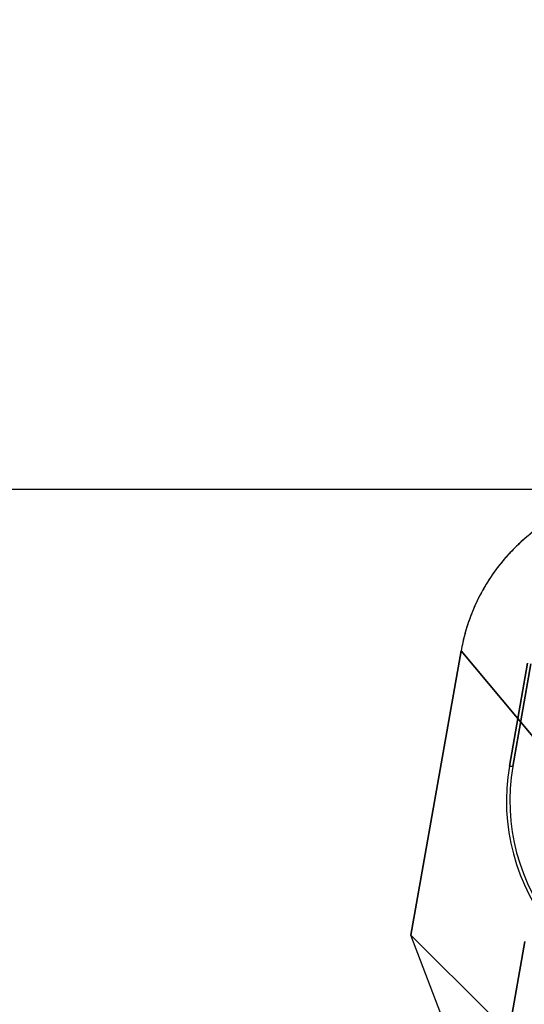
# Model space of a CAD drawing. Header units: millimetres. Extents: x 0 to 297, y 0 to 210.
# Tile 427 of 446: x 242.584 to 242.701, y 161.795 to 162.024. Entities that reach past the tile are written whole.
import ezdxf

# ---------------------------------------------------------------- set-up
doc = ezdxf.new("R2010")
doc.units = ezdxf.units.MM
doc.header["$LTSCALE"] = 16.335
doc.layers.get('0').update_dxf_attribs({"linetype": 'CONTINUOUS'})
for name, color, linetype in [('AXES_REF', 7, 'CONTINUOUS'), ('INTFCLR_1', 7, 'CONTINUOUS'), ('INTFCLR_144815', 7, 'CONTINUOUS'), ('INTFCLR_72935', 7, 'CONTINUOUS')]:
    doc.layers.add(name, color=color, linetype=linetype)

msp = doc.modelspace()

# ---------------------------------------------------------------- linework, layer by layer
at = {"color": 7, "linetype": 'Continuous'}
for radius in [8.7262453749, 8.7255, 8.6696226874]:
    msp.add_circle((241.415033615, 154.4105885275), radius, dxfattribs=at)
msp.add_arc((241.415033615, 154.4105885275), 8.64, 278.2771290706, 261.7228709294, dxfattribs=at)
at = {"layer": 'AXES_REF', "color": 9, "linetype": 'Continuous'}
msp.add_arc((241.415033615, 154.4105885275), 7.9600610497, 94.4118118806, 85.5881881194, dxfattribs=at)
at = {"layer": 'INTFCLR_1', "color": 6, "linetype": 'Continuous'}
for p, q in [((242.6867533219, 161.8775801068), (242.6750954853, 161.8114652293)), ((242.6980258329, 161.8508090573), (242.702240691, 161.8747127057)), ((242.6988012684, 161.8506723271), (242.7030161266, 161.8745759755)), ((242.6830518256, 161.7905461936), (242.6750954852, 161.8114652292)), ((242.6750954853, 161.8114652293), (242.6937265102, 161.7928342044))]:
    msp.add_line(p, q, dxfattribs=at)
at = {"layer": 'INTFCLR_1', "color": 9, "linetype": 'Continuous'}
for p, q in [((242.686753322, 161.8775801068), (242.7058289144, 161.854846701)), ((242.6988048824, 161.8506717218), (242.6980292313, 161.8508084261)), ((242.6731745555, 161.6489584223), (242.7015736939, 161.8100179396))]:
    msp.add_line(p, q, dxfattribs=at)
at = {"layer": 'INTFCLR_1', "color": 6, "linetype": 'Continuous'}
for centre, radius, start, end in [((242.744543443, 161.8426105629), 0.0472310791, 170.0045577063, 270.0208196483), ((242.7445434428, 161.8426105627), 0.0464434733, 170.0046347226, 270.0211725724)]:
    msp.add_arc(centre, radius, start, end, dxfattribs=at)
msp.add_open_spline([(242.7309010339, 161.9146244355), (242.7295065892, 161.9146244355), (242.7267159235, 161.9144951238), (242.7225686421, 161.9139126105), (242.718495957, 161.9129475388), (242.7145350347, 161.9116102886), (242.7107201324, 161.9099113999), (242.7070826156, 161.9078668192), (242.7036522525, 161.9054934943), (242.7004583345, 161.9028118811), (242.6975278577, 161.8998448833), (242.6948853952, 161.8966174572), (242.6925525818, 161.8931558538), (242.6905509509, 161.8894890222), (242.6888967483, 161.8856498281), (242.6876058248, 161.8816725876), (242.6869950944, 161.8789512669), (242.6867533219, 161.8775801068)], degree=3, knots=[0, 0, 0, 0, 0.0668458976, 0.1336927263, 0.2004837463, 0.2671935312, 0.3338090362, 0.400383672, 0.4669352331, 0.5334824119, 0.6000118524, 0.6665554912, 0.73315009, 0.7998260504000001, 0.8665291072, 0.9332563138, 1, 1, 1, 1], dxfattribs=at)
at = {"layer": 'INTFCLR_144815', "color": 6, "linetype": 'Continuous'}
msp.add_line((241.9915739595, 161.9152143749), (243.5749965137, 161.9152143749), dxfattribs=at)
at = {"layer": 'INTFCLR_72935', "color": 6, "linetype": 'Continuous'}
for p, q in [((242.6750961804, 161.8114691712), (242.6867533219, 161.8775801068)), ((242.702240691, 161.8747127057), (242.6980258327, 161.8508090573)), ((242.7030161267, 161.8745759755), (242.6988012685, 161.8506723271)), ((242.6830542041, 161.7905457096), (242.6750961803, 161.8114691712)), ((242.6937311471, 161.7928342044), (242.6750961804, 161.8114691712))]:
    msp.add_line(p, q, dxfattribs=at)
at = {"layer": 'INTFCLR_72935', "color": 9, "linetype": 'Continuous'}
for p, q in [((242.7058289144, 161.8548467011), (242.686753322, 161.8775801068)), ((242.6980292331, 161.8508084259), (242.6988048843, 161.8506717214)), ((242.7015736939, 161.8100179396), (242.6731745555, 161.6489584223))]:
    msp.add_line(p, q, dxfattribs=at)
at = {"layer": 'INTFCLR_72935', "color": 6, "linetype": 'Continuous'}
for centre, radius, start, end in [((242.744543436, 161.842610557), 0.0472310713, 170.0045492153, 270.0208279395), ((242.7445434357, 161.8426105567), 0.0464434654, 170.0046259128, 270.0211814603)]:
    msp.add_arc(centre, radius, start, end, dxfattribs=at)
msp.add_open_spline([(242.7309010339, 161.9146244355), (242.7295045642, 161.9146244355), (242.7266939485, 161.9144936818), (242.7225146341, 161.9139039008), (242.7184052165, 161.9129229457), (242.7144230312, 161.9115668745), (242.7105976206, 161.9098500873), (242.7069565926, 161.907788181), (242.7035282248, 161.9053988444), (242.7003427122, 161.9027048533), (242.6974261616, 161.8997311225), (242.6948008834, 161.8965029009), (242.6924881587, 161.8930480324), (242.6905087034, 161.8894006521), (242.6888745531, 161.8855878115), (242.6875987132, 161.8816417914), (242.6869931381, 161.8789401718), (242.6867533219, 161.8775801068)], degree=3, knots=[0, 0, 0, 0, 0.0669429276, 0.1346495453, 0.2020436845, 0.2691704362, 0.3360150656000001, 0.402751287, 0.4694641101, 0.5360456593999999, 0.6024530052, 0.6688476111, 0.7352235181, 0.8014660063, 0.8674993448, 0.9337964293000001, 1, 1, 1, 1], dxfattribs=at)

doc.saveas('drawing.dxf')
